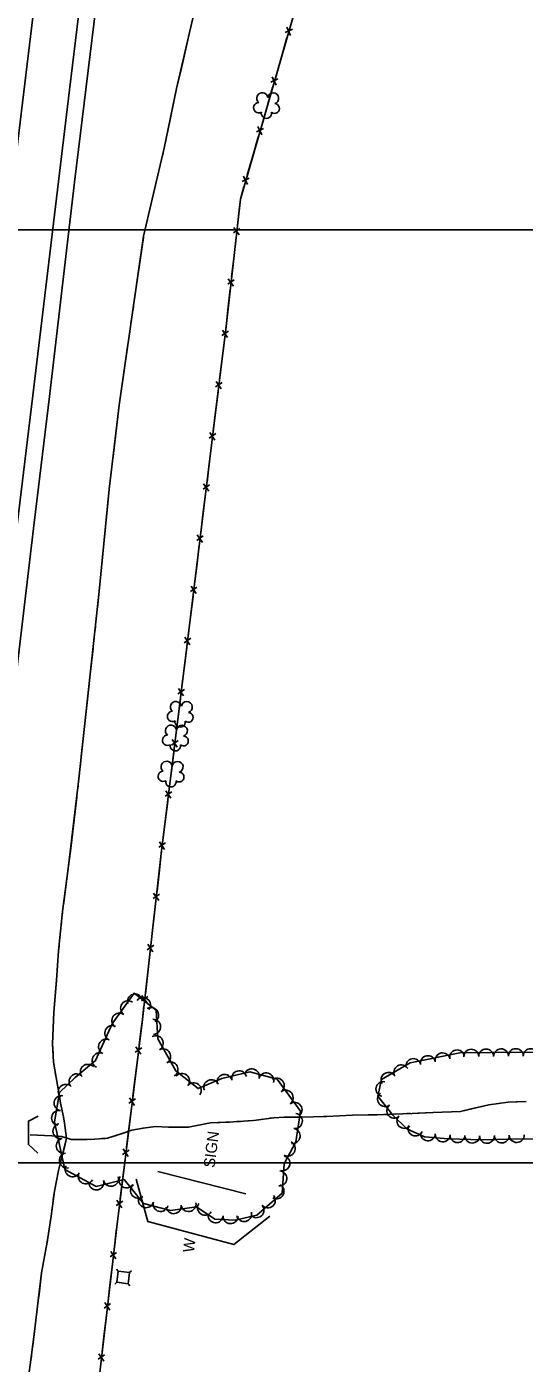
# Model space of a CAD drawing. Extents: x 353423 to 364002, y 127000 to 201942.
# Drawn here: x 361714 to 361981, y 141393 to 142109 of the extents above; entities that cross this region are included whole.
import ezdxf

# ---------------------------------------------------------------- set-up
doc = ezdxf.new("R2010")
doc.units = 0
for name, color, linetype in [('E_DTM_SlopeBottom', 7, 'Continuous'), ('E_DTM_SlopeTop', 7, 'Continuous'), ('E_FEN_Generic', 7, 'Continuous'), ('E_LAND_BrushLine', 7, 'Continuous'), ('E_LAND_TreeLine', 7, 'Continuous'), ('E_SGN', 7, 'Continuous'), ('E_STRUCT_WingWall', 7, 'Continuous')]:
    doc.layers.add(name, color=color, linetype=linetype)

msp = doc.modelspace()

# ---------------------------------------------------------------- linework, layer by layer
at = {"layer": 'E_DTM_SlopeBottom'}
for p, q in [((361856.5, 142107.53), (361852.7, 142105.73)), ((361853.46, 142108.58), (361855.52, 142104.14)), ((361848.8, 142080.92), (361845, 142079.13)), ((361845.76, 142081.98), (361847.82, 142077.54)), ((361841.1, 142054.32), (361837.3, 142052.53)), ((361838.05, 142055.38), (361840.12, 142050.93)), ((361833.4, 142027.72), (361829.6, 142025.93)), ((361830.35, 142028.78), (361832.42, 142024.33)), ((361828.34, 142000.85), (361824.9, 141998.43)), ((361825.16, 142001.37), (361827.95, 141997.34)), ((361825.26, 141973.32), (361821.82, 141970.91)), ((361822.08, 141973.85), (361824.87, 141969.82)), ((361822.16, 141945.79), (361818.69, 141943.41)), ((361818.98, 141946.35), (361821.73, 141942.29)), ((361818.77, 141918.3), (361815.3, 141915.93)), ((361815.59, 141918.86), (361818.34, 141914.8)), ((361815.39, 141890.84), (361811.93, 141888.47)), ((361812.22, 141891.4), (361814.96, 141887.35)), ((361812.03, 141863.42), (361808.57, 141861.05)), ((361808.86, 141863.98), (361811.6, 141859.93)), ((361808.67, 141836.01), (361805.21, 141833.64)), ((361805.5, 141836.56), (361808.24, 141832.52)), ((361805.31, 141808.59), (361801.85, 141806.22)), ((361802.14, 141809.14), (361804.88, 141805.1)), ((361801.95, 141781.17), (361798.49, 141778.8)), ((361798.78, 141781.73), (361801.52, 141777.68)), ((361798.56, 141753.75), (361795.1, 141751.39)), ((361795.4, 141754.31), (361798.13, 141750.26)), ((361795.17, 141726.34), (361791.71, 141723.97)), ((361792.01, 141726.9), (361794.74, 141722.85)), ((361791.79, 141698.92), (361788.33, 141696.56)), ((361788.62, 141699.48), (361791.35, 141695.43)), ((361788.4, 141671.51), (361784.94, 141669.14)), ((361785.23, 141672.07), (361787.97, 141668.02)), ((361785.22, 141644.08), (361781.78, 141641.68)), ((361782.04, 141644.61), (361784.82, 141640.59)), ((361782.09, 141616.64), (361778.65, 141614.24)), ((361778.92, 141617.17), (361781.69, 141613.14)), ((361778.96, 141589.19), (361775.52, 141586.79)), ((361775.79, 141589.72), (361778.56, 141585.7)), ((361775.68, 141561.75), (361772.22, 141559.38)), ((361772.52, 141562.31), (361775.25, 141558.26)), ((361772.29, 141534.33), (361768.82, 141531.97)), ((361769.12, 141534.89), (361771.85, 141530.84)), ((361768.89, 141506.92), (361765.42, 141504.55)), ((361765.72, 141507.48), (361768.45, 141503.43)), ((361765.49, 141479.51), (361762.03, 141477.14)), ((361762.32, 141480.07), (361765.05, 141476.02)), ((361759.02, 141452.63), (361761.78, 141448.6)), ((361762.19, 141452.09), (361758.74, 141449.7)), ((361758.99, 141424.65), (361755.55, 141422.26)), ((361755.82, 141425.19), (361758.58, 141421.16)), ((361755.79, 141397.21), (361752.35, 141394.82)), ((361752.62, 141397.75), (361755.39, 141393.72))]:
    msp.add_line(p, q, dxfattribs=at)
for points in [[(361834, 142791.92), (361880.06, 142794.74), (361919.61, 142796.38), (361973.27, 142798.47), (361962.58, 142711.57), (361951.22, 142617.71), (361935.91, 142491.05), (361929.65, 142439.04), (361914.23, 142307.69), (361885.97, 142213.28), (361860.37, 142126.24), (361828.59, 142016.47), (361820.96, 141948.22), (361815.27, 141902.13)], [(361853.62, 142102.93), (361850.49, 142092.11)], [(361850.49, 142092.11), (361847.74, 142082.61)], [(361845.92, 142076.32), (361842.79, 142065.51)], [(361842.79, 142065.51), (361840.04, 142056.01)], [(361838.22, 142049.72), (361835.09, 142038.91)], [(361835.09, 142038.91), (361832.34, 142029.4)], [(361830.52, 142023.12), (361828.59, 142016.47), (361828.11, 142012.16)], [(361828.11, 142012.16), (361827.01, 142002.33)], [(361826.28, 141995.82), (361825.03, 141984.64)], [(361825.03, 141984.64), (361823.93, 141974.8)], [(361823.2, 141968.3), (361821.95, 141957.12)], [(361821.95, 141957.12), (361820.96, 141948.22), (361820.84, 141947.28)], [(361820.04, 141940.79), (361818.66, 141929.62)], [(361818.66, 141929.62), (361817.45, 141919.8)], [(361816.65, 141913.3), (361815.27, 141902.13)], [(361815.27, 141902.13), (361799.89, 141776.6), (361786.19, 141665.76), (361776.05, 141576.8), (361762.28, 141465.77), (361748.01, 141343.27), (361727.36, 141173.93), (361711.85, 141042.31), (361697.34, 140923.25), (361695.4, 140819.76), (361693.57, 140714.8), (361691.5, 140631.14), (361691.08, 140621.35), (361678.79, 140518.71), (361663.99, 140391.58)], [(361815.27, 141902.13), (361814.07, 141892.33)], [(361813.28, 141885.86), (361811.91, 141874.71)], [(361811.91, 141874.71), (361810.71, 141864.91)], [(361809.92, 141858.44), (361808.55, 141847.3)], [(361808.55, 141847.3), (361807.35, 141837.5)], [(361806.56, 141831.02), (361805.19, 141819.88)], [(361805.19, 141819.88), (361803.99, 141810.08)], [(361803.2, 141803.6), (361801.83, 141792.46)], [(361801.83, 141792.46), (361800.63, 141782.66)], [(361799.84, 141776.18), (361798.46, 141765.04)], [(361798.46, 141765.04), (361797.25, 141755.24)], [(361796.45, 141748.77), (361795.07, 141737.63)], [(361795.07, 141737.63), (361793.86, 141727.83)], [(361793.06, 141721.35), (361791.68, 141710.21)], [(361791.68, 141710.21), (361790.47, 141700.41)], [(361789.67, 141693.94), (361788.29, 141682.8)], [(361788.29, 141682.8), (361787.08, 141673)], [(361786.28, 141666.52), (361786.19, 141665.76), (361785, 141655.37)], [(361785, 141655.37), (361783.89, 141645.56)], [(361783.15, 141639.08), (361781.88, 141627.92)], [(361781.88, 141627.92), (361780.76, 141618.11)], [(361780.02, 141611.63), (361778.75, 141600.48)], [(361778.75, 141600.48), (361777.63, 141590.67)], [(361776.89, 141584.18), (361776.05, 141576.8), (361775.59, 141573.04)], [(361775.59, 141573.04), (361774.37, 141563.24)], [(361773.57, 141556.76), (361772.19, 141545.62)], [(361772.19, 141545.62), (361770.97, 141535.82)], [(361720.03, 141525.11), (361714.88, 141522.42), (361714.84, 141509.81), (361719.92, 141505.28)], [(361770.17, 141529.35), (361768.79, 141518.21)], [(361768.79, 141518.21), (361767.57, 141508.41)], [(361766.77, 141501.93), (361765.39, 141490.79)], [(361765.39, 141490.79), (361764.17, 141481)], [(361772.62, 141491.24), (361778.88, 141468.61), (361825.05, 141456.24), (361844.43, 141471.42)], [(361763.37, 141474.52), (361762.28, 141465.77), (361762.01, 141463.38)], [(361762.01, 141463.38), (361760.86, 141453.57)], [(361760.11, 141447.09), (361758.81, 141435.94)], [(361758.81, 141435.94), (361757.67, 141426.13)], [(361756.91, 141419.65), (361755.61, 141408.5)], [(361755.61, 141408.5), (361754.47, 141398.7)]]:
    msp.add_lwpolyline(points, dxfattribs=at)
at = {"layer": 'E_DTM_SlopeTop'}
for points in [[(361717.25, 141911.21), (361736.84, 142075.01), (361748.11, 142167.83), (361756.92, 142242.78), (361769.37, 142344.86), (361785.08, 142475.67), (361798.41, 142585.81), (361812.43, 142701.79), (361823.46, 142798.67), (361838.06, 142918.21), (361850.79, 143022.62), (361867.68, 143162.74), (361883.41, 143295.3), (361897.31, 143408.97), (361910.94, 143520.65), (361925.45, 143642.66), (361940.04, 143762.39), (361956.29, 143899.14)], [(361929.63, 143878.65), (361913.61, 143745.82), (361902.39, 143652.41), (361891.82, 143564.17), (361880.54, 143472.41), (361868.42, 143371.11), (361857.64, 143279.95), (361846.68, 143189.76), (361835.45, 143097.72), (361826, 143017.51), (361820, 142970.64), (361814.38, 142918.39), (361811.3, 142891.18), (361799.14, 142791.2), (361789.32, 142713.49), (361780.26, 142638.42), (361771.35, 142562.49), (361761.34, 142480.1), (361747.9, 142369.11), (361734.47, 142258.33), (361719.15, 142130.41), (361701.71, 141985.26), (361693.27, 141913.82)], [(361833.6, 142788.68), (361823.48, 142715.34), (361812.43, 142628.95), (361800.94, 142535.54), (361790.38, 142444.03), (361774.36, 142312.73), (361758.32, 142179.05), (361739.54, 142025.53), (361726.21, 141910.72)], [(361533.64, 140381.54), (361552.49, 140540.25), (361563.99, 140633.9), (361573.48, 140712.05), (361585.37, 140811.68), (361595.45, 140893.65), (361607.16, 140991.9), (361616.7, 141074.12), (361627.41, 141161.06), (361636.81, 141240.07), (361645.63, 141314.49), (361656.11, 141401.23), (361664.32, 141468.02), (361674.67, 141555.52), (361685.09, 141642.16), (361697.17, 141742.83), (361706.77, 141824.21), (361717.25, 141911.21)], [(361726.21, 141910.72), (361717.92, 141842.95), (361709.58, 141771.88), (361701.59, 141702.6), (361692.07, 141624.76), (361682.64, 141548.73), (361672.44, 141465.43), (361662.59, 141379.75), (361651.14, 141284.03), (361640.18, 141193.1), (361631.05, 141118.64), (361621.38, 141035.84), (361611.43, 140952.85), (361601.54, 140871.05), (361592.02, 140792), (361580.98, 140701.92), (361570.48, 140614.52), (361561.19, 140537.08), (361541.86, 140380.36)]]:
    msp.add_lwpolyline(points, dxfattribs=at)
at = {"layer": 'E_FEN_Generic'}
for points in [[(361805.09, 141476.51), (361814.96, 141469.88), (361825.8, 141469.25), (361837.4, 141472.05), (361851.09, 141483.85), (361852.16, 141499.51), (361858.3, 141511.4), (361860.79, 141527.77), (361848.3, 141544.81), (361833.75, 141548.87), (361818.6, 141545.25), (361805.94, 141539.81), (361793.98, 141549.29), (361784.31, 141566.5), (361783.38, 141581.96), (361771.56, 141590.97), (361759.9, 141574.57), (361750.8, 141554.96), (361739.94, 141545.87), (361731.56, 141537.73), (361728.83, 141522.06), (361734.48, 141496.44), (361751.26, 141487.38), (361766.2, 141491.08), (361776.65, 141478.2), (361791.14, 141474.45), (361805.09, 141476.51)], [(362006.54, 141558.77), (361979.54, 141559.38), (361946.42, 141558.98), (361919.69, 141553.72), (361904.3, 141544.76), (361902.38, 141535.73), (361910.4, 141525.55), (361917.97, 141518.27), (361927.37, 141513.92), (361940.1, 141512.99), (361958.43, 141512.4), (361980.28, 141512.95), (362004.92, 141512.26)]]:
    msp.add_lwpolyline(points, dxfattribs=at)
for centre, radius, start, end in [((361840.33, 142070.58), 2.97, 8.92109, 230.15497), ((361846.19, 142070.52), 2.97, 286.57191, 169.54518), ((361838.52, 142065.52), 2.78, 91.89198, 299.66497), ((361842.62, 142062.56), 2.78, 168.56899, 9.58004), ((361847, 142065.06), 2.61, 231.27714, 89.20974), ((361794.01, 141744.33), 2.97, 8.92109, 230.15497), ((361799.86, 141744.27), 2.97, 286.57191, 169.54518), ((361792.2, 141739.27), 2.78, 91.89198, 299.66497), ((361800.68, 141738.81), 2.61, 231.27714, 89.20974), ((361791.39, 141731.61), 2.97, 8.92109, 230.15497), ((361796.3, 141736.31), 2.78, 168.56899, 9.58004), ((361797.24, 141731.55), 2.97, 286.57191, 169.54518), ((361789.58, 141726.55), 2.78, 91.89198, 299.66497), ((361798.06, 141726.09), 2.61, 231.27714, 89.20974), ((361793.68, 141723.59), 2.78, 168.56899, 9.58004), ((361789.06, 141712.29), 2.97, 8.92109, 230.15497), ((361794.91, 141712.23), 2.97, 286.57191, 169.54518), ((361787.25, 141707.23), 2.78, 91.89198, 299.66497), ((361791.35, 141704.27), 2.78, 168.56899, 9.58004), ((361795.73, 141706.77), 2.61, 231.27714, 89.20974), ((361772.09, 141586.53), 4.03, 18.9016, 198.88628), ((361776.37, 141584.65), 4.03, 322.69452, 142.67919), ((361768.37, 141582.84), 4.03, 54.59777, 234.58245), ((361780.7, 141579.25), 4.03, 299.99602, 119.9807), ((361763.7, 141576.27), 4.03, 54.59777, 234.58245), ((361781.81, 141572.94), 4.03, 273.43147, 93.41615), ((361759.93, 141569.62), 4.03, 65.11199, 245.09667), ((361783.2, 141564.17), 4.03, 299.35577, 119.34045), ((361756.54, 141562.31), 4.03, 65.11199, 245.09667), ((361787.15, 141557.14), 4.03, 299.35577, 119.34045), ((361944.92, 141556.55), 3.99, 11.12995, 191.11463), ((361952.49, 141556.96), 3.99, 0.69615, 180.68082), ((361960.48, 141557.06), 3.99, 0.69615, 180.68082), ((361968.47, 141557.15), 3.99, 0.69615, 180.68082), ((361976.45, 141557.25), 3.99, 0.69615, 180.68082), ((361984.37, 141557.18), 3.99, 358.72417, 178.70885), ((361746.76, 141548.83), 4.03, 39.95717, 219.94185), ((361753.15, 141555), 4.03, 65.11199, 245.09667), ((361791.1, 141550.12), 4.03, 299.35577, 119.34045), ((361921.4, 141551.93), 3.99, 11.12995, 191.11463), ((361929.24, 141553.47), 3.99, 11.12995, 191.11463), ((361937.08, 141555.01), 3.99, 11.12995, 191.11463), ((361740.74, 141543.7), 4.03, 44.14077, 224.12544), ((361797.32, 141543.95), 4.03, 321.59295, 141.57763), ((361820.13, 141543.44), 4.03, 13.44104, 193.42572), ((361827.97, 141545.32), 4.03, 13.44104, 193.42572), ((361834.74, 141546.4), 4.03, 344.44009, 164.42477), ((361842.51, 141544.24), 4.03, 344.44009, 164.42477), ((361908.09, 141544.55), 3.99, 30.2414, 210.22608), ((361914.99, 141548.57), 3.99, 30.2414, 210.22608), ((361734.95, 141538.09), 4.03, 44.14077, 224.12544), ((361803.63, 141538.95), 4.03, 321.59295, 141.57763), ((361813.01, 141540.55), 4.03, 23.25813, 203.24281), ((361848.16, 141541.44), 4.03, 306.23497, 126.21965), ((361852.92, 141534.94), 4.03, 306.23497, 126.21965), ((361905.34, 141539.61), 3.99, 77.97796, 257.96264), ((361732.71, 141532.07), 4.03, 80.14155, 260.12623), ((361857.69, 141528.43), 4.03, 306.23497, 126.21965), ((361906.24, 141534.21), 3.99, 128.23465, 308.21933), ((361731.33, 141524.13), 4.03, 80.14155, 260.12623), ((361857.85, 141522.46), 4.03, 261.36858, 81.35326), ((361911.18, 141527.94), 3.99, 128.23465, 308.21933), ((361916.6, 141522.48), 3.99, 136.12189, 316.10657), ((361732.09, 141517.05), 4.03, 102.43885, 282.42353), ((361856.64, 141514.49), 4.03, 261.36858, 81.35326), ((361922.55, 141518.45), 3.99, 155.17067, 335.15534), ((361733.83, 141509.18), 4.03, 102.43885, 282.42353), ((361854.02, 141507.7), 4.03, 242.66932, 62.654), ((361929.23, 141515.88), 3.99, 175.84948, 355.83416), ((361937.2, 141515.3), 3.99, 175.84948, 355.83416), ((361945.09, 141514.92), 3.99, 178.15461, 358.13929), ((361953.07, 141514.66), 3.99, 178.15461, 358.13929), ((361960.94, 141514.55), 3.99, 181.44467, 1.42935), ((361968.93, 141514.75), 3.99, 181.44467, 1.42935), ((361976.91, 141514.95), 3.99, 181.44467, 1.42935), ((361735.56, 141501.31), 4.03, 102.43885, 282.42353), ((361851.16, 141499.83), 4.03, 257.49549, 77.48017), ((361738.6, 141496.62), 4.03, 151.62614, 331.61082), ((361849.51, 141491.68), 4.03, 266.10253, 86.08721), ((361745.69, 141492.78), 4.03, 151.62614, 331.61082), ((361751.32, 141489.57), 4.03, 193.93649, 13.92117), ((361759.15, 141491.51), 4.03, 193.93649, 13.92117), ((361767.56, 141490.65), 4.03, 148.05639, 328.04106), ((361773.75, 141485.13), 4.03, 129.03599, 309.02067), ((361843.33, 141479.95), 4.03, 220.76481, 40.74948), ((361848, 141484.8), 4.03, 240.76442, 60.7491), ((361778, 141480.03), 4.03, 165.50833, 345.493), ((361785.81, 141478.01), 4.03, 165.50833, 345.493), ((361792.82, 141476.83), 4.03, 188.41483, 8.3995), ((361800.79, 141478.01), 4.03, 188.41483, 8.3995), ((361809.61, 141476.01), 4.03, 146.1065, 326.09118), ((361837.23, 141474.69), 4.03, 220.76481, 40.74948), ((361815.28, 141471.97), 4.03, 176.70164, 356.68632), ((361823.33, 141471.51), 4.03, 176.70164, 356.68632), ((361830.61, 141472.59), 4.03, 193.57488, 13.55956)]:
    msp.add_arc(centre, radius, start, end, dxfattribs=at)
at = {"layer": 'E_LAND_BrushLine'}
msp.add_line((361831.52, 141483.51), (361784.38, 141495.36), dxfattribs=at)
at = {"layer": 'E_LAND_TreeLine'}
for p, q in [((359500, 142000), (364000, 142000)), ((361000, 142000), (364000, 142000)), ((359500, 141500), (364000, 141500)), ((361000, 141500), (364000, 141500))]:
    msp.add_line(p, q, dxfattribs=at)
at = {"layer": 'E_SGN'}
for p, q in [((361763.1, 141441.98), (361762.18, 141443.16)), ((361770.24, 141442.17), (361769.06, 141441.25)), ((361762.37, 141436.02), (361761.19, 141435.1)), ((361769.25, 141434.11), (361768.32, 141435.29))]:
    msp.add_line(p, q, dxfattribs=at)
msp.add_lwpolyline([(361768.32, 141435.29), (361769.06, 141441.25), (361763.1, 141441.98), (361762.37, 141436.02)], close=True, dxfattribs=at)
at = {"layer": 'E_STRUCT_WingWall'}
msp.add_line((361776.41, 141518.69), (361770.43, 141517.52), dxfattribs=at)
for points in [[(361763.57, 141906.07), (361776.69, 141996.6), (361787.76, 142043.81), (361794.4, 142075.74), (361801.34, 142105.86), (361811.15, 142147.04), (361819.15, 142172.23)], [(361796.4, 142084.43), (361801.34, 142105.86), (361803.86, 142116.47)], [(361789.52, 142052.27), (361794.4, 142075.74), (361796.4, 142084.43)], [(361788.13, 142045.6), (361788.59, 142047.82)], [(361786.62, 142038.96), (361787.14, 142041.17)], [(361785.07, 142032.34), (361785.59, 142034.55)], [(361776.58, 141995.88), (361776.69, 141996.6), (361784.03, 142027.92)], [(361771.86, 141963.33), (361776.58, 141995.88)], [(361770.89, 141956.59), (361771.21, 141958.84)], [(361769.91, 141949.86), (361770.24, 141952.1)], [(361768.94, 141943.12), (361769.26, 141945.36)], [(361763.57, 141906.07), (361768.29, 141938.63)], [(361763.57, 141906.07), (361758.18, 141861.11), (361752.83, 141806.36), (361748.08, 141761.87), (361741.95, 141705.78), (361736.45, 141659.24), (361733.21, 141634.66), (361731.04, 141613.61), (361729.91, 141598), (361728.55, 141580.61), (361727.78, 141563.77), (361728.37, 141553.93), (361730.5, 141541.61), (361732.11, 141532.02), (361733.63, 141524.78), (361734.22, 141521.28), (361735.38, 141513.34), (361733.41, 141505.28), (361731.01, 141495.93), (361728.87, 141484.82), (361727.05, 141471.48), (361724.99, 141457.62), (361721.85, 141441.04), (361720.19, 141426.3), (361718.07, 141409.72), (361716.6, 141397.23), (361714.58, 141382.44)], [(361763.57, 141906.07), (361760.11, 141877.23)], [(361759.63, 141873.25), (361759.4, 141871.26)], [(361758.2, 141861.32), (361758.18, 141861.11), (361758, 141859.33)], [(361758.92, 141867.29), (361758.68, 141865.3)], [(361757.61, 141855.34), (361754.79, 141826.43)], [(361754.79, 141826.43), (361752.83, 141806.36), (361751.89, 141797.53)], [(361751.46, 141793.54), (361751.25, 141791.55)], [(361750.82, 141787.57), (361750.61, 141785.58)], [(361749.55, 141775.62), (361748.08, 141761.87), (361746.43, 141746.74)], [(361750.19, 141781.59), (361749.97, 141779.6)], [(361746.43, 141746.74), (361743.27, 141717.86)], [(361742.83, 141713.88), (361742.62, 141711.89)], [(361742.18, 141707.9), (361741.96, 141705.91)], [(361741.49, 141701.93), (361741.26, 141699.94)], [(361740.79, 141695.96), (361737.38, 141667.11)], [(361737.38, 141667.11), (361736.45, 141659.24), (361733.69, 141638.3)], [(361733.17, 141634.32), (361732.97, 141632.33)], [(361732.56, 141628.34), (361732.35, 141626.35)], [(361731.94, 141622.36), (361731.73, 141620.37)], [(361731.32, 141616.39), (361731.04, 141613.61), (361729.91, 141598), (361729.08, 141587.42)], [(361729.08, 141587.42), (361728.55, 141580.61), (361727.78, 141563.77), (361728.1, 141558.42)], [(361728.34, 141554.42), (361728.37, 141553.93), (361728.63, 141552.44)], [(361729.31, 141548.49), (361729.65, 141546.52)], [(361730.33, 141542.57), (361730.5, 141541.61), (361730.67, 141540.59)], [(361731.33, 141536.64), (361732.11, 141532.02), (361733.63, 141524.78), (361734.22, 141521.28), (361735.38, 141513.34), (361734.19, 141508.47)], [(361982.04, 141533), (361972.37, 141532.5), (361962, 141531.18), (361946.79, 141527.58), (361932.14, 141527.1), (361920.8, 141526.53), (361905.52, 141525.89), (361888.76, 141525.54), (361874.85, 141524.97), (361867.86, 141524.79), (361861.1, 141524.61), (361852.17, 141524.58), (361846.62, 141524.25), (361835.62, 141522.79), (361824.98, 141522.03), (361812.65, 141521.49), (361800.76, 141519.19), (361789.96, 141519.24), (361782.99, 141519.61), (361776.41, 141518.69)], [(361980.9, 141532.94), (361972.37, 141532.5), (361962, 141531.18), (361952.46, 141528.92)], [(361873.23, 141524.93), (361867.86, 141524.79), (361861.1, 141524.61), (361852.17, 141524.58), (361846.62, 141524.25), (361844.45, 141523.96)], [(361902.02, 141525.82), (361888.76, 141525.54), (361874.85, 141524.97), (361873.23, 141524.93)], [(361907.98, 141526), (361905.99, 141525.91)], [(361913.93, 141526.24), (361911.95, 141526.16)], [(361919.88, 141526.49), (361917.9, 141526.41)], [(361952.46, 141528.92), (361946.79, 141527.58), (361932.14, 141527.1), (361923.85, 141526.68)], [(361770.43, 141517.52), (361765.15, 141515.77), (361757.33, 141513.24), (361750.5, 141512.78), (361746.41, 141512.53), (361737.79, 141512.56), (361732.79, 141514.18), (361727.45, 141514.54), (361715.84, 141515.15)], [(361794.12, 141519.22), (361789.96, 141519.24), (361782.99, 141519.61), (361776.41, 141518.69), (361770.43, 141517.52), (361765.76, 141515.97)], [(361822.7, 141521.93), (361812.65, 141521.49), (361800.76, 141519.19), (361794.12, 141519.22)], [(361828.65, 141522.29), (361826.67, 141522.15)], [(361834.6, 141522.71), (361832.62, 141522.57)], [(361840.51, 141523.44), (361838.54, 141523.18)], [(361744.36, 141512.54), (361737.79, 141512.56), (361732.79, 141514.18), (361727.45, 141514.54), (361715.84, 141515.15)], [(361750.31, 141512.77), (361748.33, 141512.65)], [(361756.26, 141513.17), (361754.28, 141513.03)], [(361761.98, 141514.74), (361760.09, 141514.13)], [(361734.19, 141508.47), (361733.41, 141505.28), (361731.01, 141495.93), (361728.87, 141484.82), (361728.24, 141480.18)], [(361727.7, 141476.21), (361727.43, 141474.22)], [(361726.87, 141470.25), (361726.58, 141468.27)], [(361725.99, 141464.31), (361725.69, 141462.33)], [(361725.1, 141458.36), (361724.99, 141457.62), (361721.85, 141441.04), (361720.57, 141429.69)], [(361720.57, 141429.69), (361720.19, 141426.3), (361718.07, 141409.72), (361717.03, 141400.86)], [(361716.55, 141396.88), (361716.28, 141394.89)]]:
    msp.add_lwpolyline(points, dxfattribs=at)

# ---------------------------------------------------------------- texts
at = {"layer": 'E_DTM_SlopeBottom'}
msp.add_text('W', height=6, rotation=82.98756, dxfattribs=at).set_placement((361803.67, 141451.73))
at = {"layer": 'E_LAND_BrushLine'}
msp.add_text('SIGN', height=6, rotation=82.98756, dxfattribs=at).set_placement((361814.77, 141497.17))

doc.saveas('drawing.dxf')
